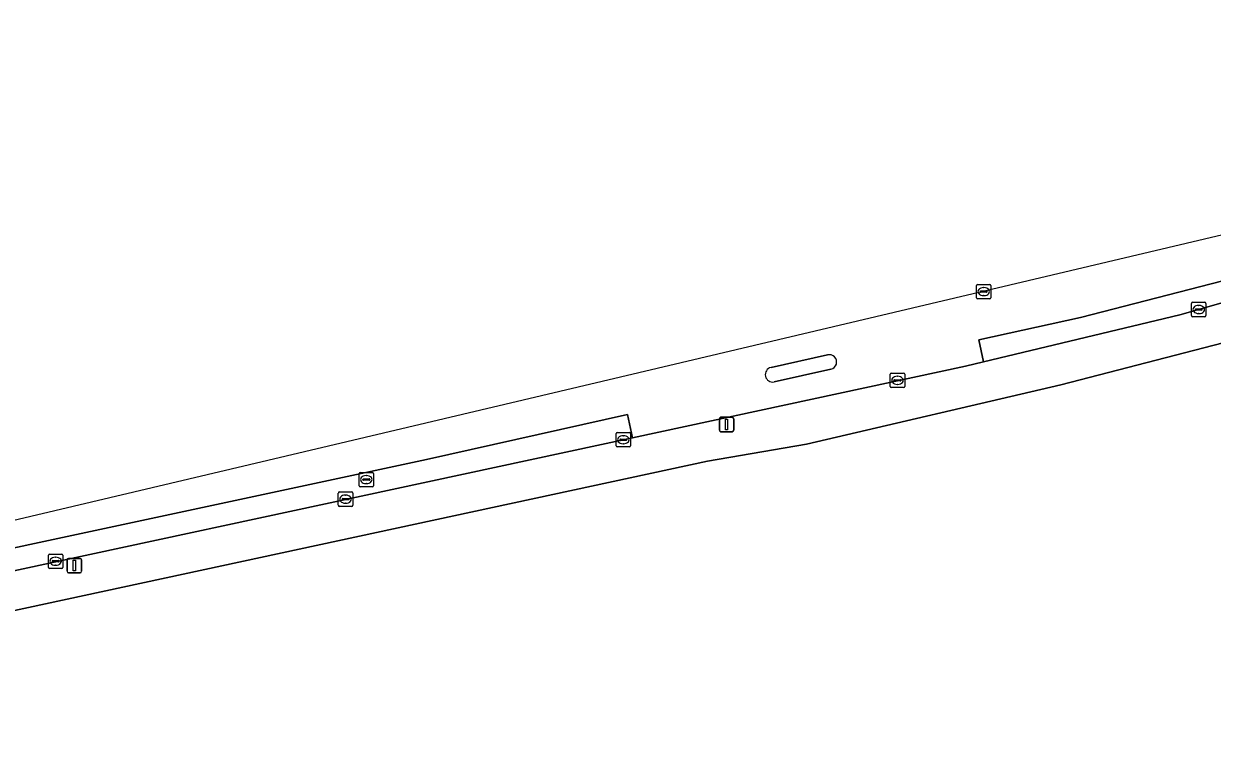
# Model space of a CAD drawing. Extents: x 161772 to 163126, y 383092 to 383917.
# Drawn here: x 162115.2 to 162197.5, y 383740.6 to 383791.3 of the extents above; entities that cross this region are included whole.
import ezdxf

# ---------------------------------------------------------------- set-up
doc = ezdxf.new("R2010")
doc.units = 0
for name, color, linetype in [('IMGEO_Erf', 7, 'Continuous'), ('IMGEO_Kolk', 7, 'Continuous'), ('IMGEO_Lichtmast', 7, 'Continuous'), ('IMGEO_Parkeervlak_open', 7, 'Continuous'), ('IMGEO_Rijbaan_lokaal_open', 7, 'Continuous'), ('IMGEO_Rioolput', 7, 'Continuous'), ('IMGEO_Verkeerseiland_gesloten', 7, 'Continuous'), ('IMGEO_Voetpad_open', 7, 'Continuous')]:
    doc.layers.add(name, color=color, linetype=linetype)

msp = doc.modelspace()

# ---------------------------------------------------------------- linework, layer by layer
at = {"layer": 'IMGEO_Erf'}
msp.add_lwpolyline([(162200.256, 383769.756), (162187.035, 383766.338), (162169.437, 383762.211), (162162.567, 383761.051), (162111.332, 383750)], dxfattribs=at)
at = {"layer": 'IMGEO_Kolk'}
for p, q in [((162196.1, 383771.123), (162196.1, 383771.975)), ((162196.175, 383772.049), (162197.027, 383772.049)), ((162196.588, 383771.829), (162196.613, 383771.829)), ((162197.101, 383771.975), (162197.101, 383771.123)), ((162197.027, 383771.049), (162196.175, 383771.049)), ((162196.359, 383771.543), (162196.359, 383771.555)), ((162196.797, 383771.506), (162196.399, 383771.506)), ((162196.402, 383771.592), (162196.8, 383771.592)), ((162196.611, 383771.269), (162196.586, 383771.269)), ((162196.843, 383771.555), (162196.843, 383771.543)), ((162175.229, 383766.216), (162175.229, 383767.068)), ((162175.304, 383767.142), (162176.156, 383767.142)), ((162175.717, 383766.922), (162175.742, 383766.922)), ((162176.23, 383767.068), (162176.23, 383766.216)), ((162176.156, 383766.142), (162175.304, 383766.142)), ((162175.488, 383766.636), (162175.488, 383766.648)), ((162175.926, 383766.599), (162175.528, 383766.599)), ((162175.531, 383766.685), (162175.929, 383766.685)), ((162175.74, 383766.362), (162175.715, 383766.362)), ((162175.972, 383766.648), (162175.972, 383766.636)), ((162156.238, 383762.1), (162156.238, 383762.952)), ((162156.313, 383763.026), (162157.165, 383763.026)), ((162156.726, 383762.806), (162156.751, 383762.806)), ((162157.239, 383762.952), (162157.239, 383762.1)), ((162157.165, 383762.026), (162156.313, 383762.026)), ((162156.497, 383762.52), (162156.497, 383762.532)), ((162156.935, 383762.483), (162156.537, 383762.483)), ((162156.54, 383762.569), (162156.938, 383762.569)), ((162156.749, 383762.246), (162156.724, 383762.246)), ((162156.981, 383762.532), (162156.981, 383762.52)), ((162136.996, 383757.984), (162136.996, 383758.836)), ((162137.071, 383758.91), (162137.923, 383758.91)), ((162137.484, 383758.69), (162137.509, 383758.69)), ((162137.997, 383758.836), (162137.997, 383757.984)), ((162137.923, 383757.91), (162137.071, 383757.91)), ((162137.255, 383758.404), (162137.255, 383758.416)), ((162137.693, 383758.367), (162137.295, 383758.367)), ((162137.298, 383758.453), (162137.696, 383758.453)), ((162137.507, 383758.13), (162137.482, 383758.13)), ((162137.739, 383758.416), (162137.739, 383758.404)), ((162116.911, 383753.684), (162116.911, 383754.536)), ((162116.986, 383754.61), (162117.838, 383754.61)), ((162117.912, 383754.536), (162117.912, 383753.684)), ((162117.838, 383753.61), (162116.986, 383753.61)), ((162117.17, 383754.104), (162117.17, 383754.116)), ((162117.608, 383754.067), (162117.21, 383754.067)), ((162117.213, 383754.153), (162117.611, 383754.153)), ((162117.422, 383753.83), (162117.397, 383753.83)), ((162117.399, 383754.39), (162117.424, 383754.39)), ((162117.654, 383754.116), (162117.654, 383754.104))]:
    msp.add_line(p, q, dxfattribs=at)
for points in [[(162196.1, 383771.123), (162196.1, 383771.975)], [(162196.175, 383772.049), (162197.027, 383772.049)], [(162197.101, 383771.975), (162197.101, 383771.123)], [(162197.027, 383771.049), (162196.175, 383771.049)], [(162175.229, 383766.216), (162175.229, 383767.068)], [(162175.304, 383767.142), (162176.156, 383767.142)], [(162176.23, 383767.068), (162176.23, 383766.216)], [(162176.156, 383766.142), (162175.304, 383766.142)], [(162156.238, 383762.1), (162156.238, 383762.952)], [(162156.313, 383763.026), (162157.165, 383763.026)], [(162157.239, 383762.952), (162157.239, 383762.1)], [(162157.165, 383762.026), (162156.313, 383762.026)], [(162136.996, 383757.984), (162136.996, 383758.836)], [(162137.071, 383758.91), (162137.923, 383758.91)], [(162137.997, 383758.836), (162137.997, 383757.984)], [(162137.923, 383757.91), (162137.071, 383757.91)], [(162116.911, 383753.684), (162116.911, 383754.536)], [(162116.986, 383754.61), (162117.838, 383754.61)], [(162117.912, 383754.536), (162117.912, 383753.684)], [(162117.838, 383753.61), (162116.986, 383753.61)]]:
    msp.add_lwpolyline(points, dxfattribs=at)
for centre, radius, start, end in [((162196.177, 383771.973), 0.0765, 91.55205, 178.44795), ((162196.177, 383771.973), 0.0765, 91.55205, 178.44795), ((162197.025, 383771.973), 0.0765, 1.55205, 88.44795), ((162197.025, 383771.973), 0.0765, 1.55205, 88.44795), ((162196.177, 383771.125), 0.0765, 181.55205, 268.44795), ((162196.177, 383771.125), 0.0765, 181.55205, 268.44795), ((162196.399, 383771.552), 0.0403, 85.87752, 175.75265), ((162196.396, 383771.542), 0.0366, 178.93798, 274.71019), ((162196.8, 383771.549), 0.043, 264.86636, 352.45326), ((162196.804, 383771.554), 0.0386, 1.73085, 96.63898), ((162197.025, 383771.125), 0.0765, 271.55205, 358.44795), ((162197.025, 383771.125), 0.0765, 271.55205, 358.44795), ((162175.306, 383767.066), 0.0765, 91.55205, 178.44795), ((162175.306, 383767.066), 0.0765, 91.55205, 178.44795), ((162176.154, 383767.066), 0.0765, 1.55205, 88.44795), ((162176.154, 383767.066), 0.0765, 1.55205, 88.44795), ((162175.306, 383766.218), 0.0765, 181.55205, 268.44795), ((162175.306, 383766.218), 0.0765, 181.55205, 268.44795), ((162175.528, 383766.645), 0.0403, 85.87752, 175.75265), ((162175.525, 383766.635), 0.0366, 178.93798, 274.71019), ((162175.929, 383766.642), 0.043, 264.86636, 352.45326), ((162175.933, 383766.647), 0.0386, 1.73085, 96.63898), ((162176.154, 383766.218), 0.0765, 271.55205, 358.44795), ((162176.154, 383766.218), 0.0765, 271.55205, 358.44795), ((162156.315, 383762.95), 0.0765, 91.55205, 178.44795), ((162156.315, 383762.95), 0.0765, 91.55205, 178.44795), ((162157.163, 383762.95), 0.0765, 1.55205, 88.44795), ((162157.163, 383762.95), 0.0765, 1.55205, 88.44795), ((162156.315, 383762.102), 0.0765, 181.55205, 268.44795), ((162156.315, 383762.102), 0.0765, 181.55205, 268.44795), ((162156.537, 383762.529), 0.0403, 85.87752, 175.75265), ((162156.534, 383762.519), 0.0366, 178.93798, 274.71019), ((162156.938, 383762.526), 0.043, 264.86636, 352.45326), ((162156.942, 383762.531), 0.0386, 1.73085, 96.63898), ((162157.163, 383762.102), 0.0765, 271.55205, 358.44795), ((162157.163, 383762.102), 0.0765, 271.55205, 358.44795), ((162137.073, 383758.834), 0.0765, 91.55205, 178.44795), ((162137.073, 383758.834), 0.0765, 91.55205, 178.44795), ((162137.921, 383758.834), 0.0765, 1.55205, 88.44795), ((162137.921, 383758.834), 0.0765, 1.55205, 88.44795), ((162137.073, 383757.986), 0.0765, 181.55205, 268.44795), ((162137.073, 383757.986), 0.0765, 181.55205, 268.44795), ((162137.295, 383758.413), 0.0403, 85.87752, 175.75265), ((162137.292, 383758.403), 0.0366, 178.93798, 274.71019), ((162137.696, 383758.41), 0.043, 264.86636, 352.45326), ((162137.7, 383758.415), 0.0386, 1.73085, 96.63898), ((162137.921, 383757.986), 0.0765, 271.55205, 358.44795), ((162137.921, 383757.986), 0.0765, 271.55205, 358.44795), ((162116.988, 383754.534), 0.0765, 91.55205, 178.44795), ((162116.988, 383754.534), 0.0765, 91.55205, 178.44795), ((162117.836, 383754.534), 0.0765, 1.55205, 88.44795), ((162117.836, 383754.534), 0.0765, 1.55205, 88.44795), ((162116.988, 383753.686), 0.0765, 181.55205, 268.44795), ((162116.988, 383753.686), 0.0765, 181.55205, 268.44795), ((162117.21, 383754.113), 0.0403, 85.87752, 175.75265), ((162117.207, 383754.103), 0.0366, 178.93798, 274.71019), ((162117.611, 383754.11), 0.043, 264.86636, 352.45326), ((162117.615, 383754.115), 0.0386, 1.73085, 96.63898), ((162117.836, 383753.686), 0.0765, 271.55205, 358.44795), ((162117.836, 383753.686), 0.0765, 271.55205, 358.44795)]:
    msp.add_arc(centre, radius, start, end, dxfattribs=at)
for centre, major_axis, ratio, start_param, end_param in [((162196.587, 383771.549), (-0.387, 0.002), 0.722429, 4.712389, 7.853982), ((162196.612, 383771.549), (-0.39, 0.002), 0.717154, 1.570796, 4.712389), ((162175.716, 383766.642), (-0.387, 0.002), 0.722429, 4.712389, 7.853982), ((162175.741, 383766.642), (-0.39, 0.002), 0.717154, 1.570796, 4.712389), ((162156.725, 383762.526), (-0.387, 0.002), 0.722429, 4.712389, 7.853982), ((162156.75, 383762.526), (-0.39, 0.002), 0.717154, 1.570796, 4.712389), ((162137.483, 383758.41), (-0.387, 0.002), 0.722429, 4.712389, 7.853982), ((162137.508, 383758.41), (-0.39, 0.002), 0.717154, 1.570796, 4.712389), ((162117.398, 383754.11), (-0.387, 0.002), 0.722429, 4.712389, 7.853982), ((162117.423, 383754.11), (-0.39, 0.002), 0.717154, 1.570796, 4.712389)]:
    msp.add_ellipse(centre, major_axis=major_axis, ratio=ratio, start_param=start_param, end_param=end_param, dxfattribs=at)
at = {"layer": 'IMGEO_Lichtmast'}
for p, q in [((162163.394, 383763.181), (162163.394, 383763.981)), ((162163.394, 383763.981), (162163.394, 383763.181)), ((162163.494, 383764.081), (162164.284, 383764.081)), ((162164.284, 383764.081), (162163.494, 383764.081)), ((162164.384, 383763.981), (162164.384, 383763.181)), ((162164.384, 383763.181), (162164.384, 383763.981)), ((162164.284, 383763.081), (162163.494, 383763.081)), ((162163.494, 383763.081), (162164.284, 383763.081)), ((162118.215, 383753.411), (162118.215, 383754.211)), ((162118.215, 383754.211), (162118.215, 383753.411)), ((162118.315, 383754.311), (162119.105, 383754.311)), ((162119.105, 383754.311), (162118.315, 383754.311)), ((162119.205, 383754.211), (162119.205, 383753.411)), ((162119.205, 383753.411), (162119.205, 383754.211)), ((162119.105, 383753.311), (162118.315, 383753.311)), ((162118.315, 383753.311), (162119.105, 383753.311))]:
    msp.add_line(p, q, dxfattribs=at)
for points in [[(162163.814, 383763.956), (162163.964, 383763.956), (162163.964, 383763.206), (162163.814, 383763.206), (162163.814, 383763.956)], [(162118.635, 383754.186), (162118.785, 383754.186), (162118.785, 383753.436), (162118.635, 383753.436), (162118.635, 383754.186)]]:
    msp.add_lwpolyline(points, dxfattribs=at)
for centre, start, end in [((162163.494, 383763.981), 90, 180), ((162163.494, 383763.981), 90, 180), ((162164.284, 383763.981), 0, 90), ((162164.284, 383763.981), 360, 90), ((162163.494, 383763.181), 180, 270), ((162163.494, 383763.181), 180, 270), ((162164.284, 383763.181), 270, 0), ((162164.284, 383763.181), 270, 0), ((162118.315, 383754.211), 90, 180), ((162118.315, 383754.211), 90, 180), ((162119.105, 383754.211), 0, 90), ((162119.105, 383754.211), 360, 90), ((162118.315, 383753.411), 180, 270), ((162118.315, 383753.411), 180, 270), ((162119.105, 383753.411), 270, 0), ((162119.105, 383753.411), 270, 0)]:
    msp.add_arc(centre, 0.1, start, end, dxfattribs=at)
at = {"layer": 'IMGEO_Parkeervlak_open'}
for points in [[(162223.232, 383779.7), (162239.756, 383785.381), (162245.452, 383787.153), (162255.27, 383789.813), (162254.92, 383791.344), (162242.105, 383787.667), (162227.51, 383782.926), (162213.135, 383778.014), (162198.988, 383773.718), (162188.403, 383770.997), (162181.369, 383769.441), (162181.687, 383767.923), (162195.279, 383771.174), (162202.342, 383773.184), (162219.396, 383778.504)], [(162157.365, 383762.662), (162157.038, 383764.273), (162143.095, 383761.162), (162116.589, 383755.466), (162087.456, 383749.217), (162070.828, 383745.65), (162071.164, 383744.129), (162092.701, 383748.755), (162096.358, 383749.54), (162098.497, 383750)]]:
    msp.add_lwpolyline(points, close=True, dxfattribs=at)
at = {"layer": 'IMGEO_Rijbaan_lokaal_open'}
for points in [[(162225.642, 383783.195), (162050.779, 383741.885), (161951.206, 383720.121)], [(162005.965, 383731.729), (162050.659, 383741.324), (162064.595, 383744.313), (162064.889, 383742.781), (162066.305, 383743.085), (162070.132, 383743.907), (162071.164, 383744.129), (162070.828, 383745.65), (162087.456, 383749.217), (162116.589, 383755.466), (162143.095, 383761.162), (162157.038, 383764.273), (162157.365, 383762.662), (162180.44, 383767.625), (162181.687, 383767.923), (162181.369, 383769.441), (162188.403, 383770.997), (162198.988, 383773.718)], [(162166.974, 383767.537), (162170.872, 383768.402)], [(162171.117, 383767.408), (162167.195, 383766.532)]]:
    msp.add_lwpolyline(points, dxfattribs=at)
for centre, radius, start, end in [((162171.004, 383767.907), 0.512, 282.75725, 104.93517), ((162167.09, 383767.036), 0.515, 103.08247, 281.72149)]:
    msp.add_arc(centre, radius, start, end, dxfattribs=at)
at = {"layer": 'IMGEO_Rioolput'}
for p, q in [((162181.204, 383772.365), (162181.204, 383773.217)), ((162181.279, 383773.291), (162182.131, 383773.291)), ((162181.463, 383772.785), (162181.463, 383772.797)), ((162181.901, 383772.748), (162181.503, 383772.748)), ((162181.506, 383772.834), (162181.904, 383772.834)), ((162181.692, 383773.071), (162181.717, 383773.071)), ((162181.947, 383772.797), (162181.947, 383772.785)), ((162182.205, 383773.217), (162182.205, 383772.365)), ((162182.131, 383772.291), (162181.279, 383772.291)), ((162181.715, 383772.511), (162181.69, 383772.511)), ((162138.433, 383759.341), (162138.433, 383760.193)), ((162138.508, 383760.267), (162139.36, 383760.267)), ((162139.434, 383760.193), (162139.434, 383759.341)), ((162138.692, 383759.761), (162138.692, 383759.773)), ((162139.13, 383759.724), (162138.732, 383759.724)), ((162138.735, 383759.81), (162139.133, 383759.81)), ((162138.944, 383759.487), (162138.919, 383759.487)), ((162138.921, 383760.047), (162138.946, 383760.047)), ((162139.176, 383759.773), (162139.176, 383759.761)), ((162139.36, 383759.267), (162138.508, 383759.267))]:
    msp.add_line(p, q, dxfattribs=at)
for points in [[(162181.204, 383772.365), (162181.204, 383773.217)], [(162181.279, 383773.291), (162182.131, 383773.291)], [(162182.205, 383773.217), (162182.205, 383772.365)], [(162182.131, 383772.291), (162181.279, 383772.291)], [(162138.433, 383759.341), (162138.433, 383760.193)], [(162138.508, 383760.267), (162139.36, 383760.267)], [(162139.434, 383760.193), (162139.434, 383759.341)], [(162139.36, 383759.267), (162138.508, 383759.267)]]:
    msp.add_lwpolyline(points, dxfattribs=at)
for centre, radius, start, end in [((162181.281, 383773.215), 0.0765, 91.55205, 178.44795), ((162181.281, 383773.215), 0.0765, 91.55205, 178.44795), ((162181.503, 383772.794), 0.0403, 85.87752, 175.75265), ((162181.5, 383772.784), 0.0366, 178.93798, 274.71019), ((162181.904, 383772.791), 0.043, 264.86636, 352.45326), ((162181.908, 383772.796), 0.0386, 1.73085, 96.63898), ((162182.129, 383773.215), 0.0765, 1.55205, 88.44795), ((162182.129, 383773.215), 0.0765, 1.55205, 88.44795), ((162181.281, 383772.367), 0.0765, 181.55205, 268.44795), ((162181.281, 383772.367), 0.0765, 181.55205, 268.44795), ((162182.129, 383772.367), 0.0765, 271.55205, 358.44795), ((162182.129, 383772.367), 0.0765, 271.55205, 358.44795), ((162138.51, 383760.191), 0.0765, 91.55205, 178.44795), ((162138.51, 383760.191), 0.0765, 91.55205, 178.44795), ((162139.358, 383760.191), 0.0765, 1.55205, 88.44795), ((162139.358, 383760.191), 0.0765, 1.55205, 88.44795), ((162138.732, 383759.77), 0.0403, 85.87752, 175.75265), ((162138.729, 383759.76), 0.0366, 178.93798, 274.71019), ((162139.133, 383759.767), 0.043, 264.86636, 352.45326), ((162139.137, 383759.772), 0.0386, 1.73085, 96.63898), ((162138.51, 383759.343), 0.0765, 181.55205, 268.44795), ((162138.51, 383759.343), 0.0765, 181.55205, 268.44795), ((162139.358, 383759.343), 0.0765, 271.55205, 358.44795), ((162139.358, 383759.343), 0.0765, 271.55205, 358.44795)]:
    msp.add_arc(centre, radius, start, end, dxfattribs=at)
for centre, major_axis, ratio, start_param, end_param in [((162181.691, 383772.791), (-0.387, 0.002), 0.722429, 4.712389, 7.853982), ((162181.716, 383772.791), (-0.39, 0.002), 0.717154, 1.570796, 4.712389), ((162138.92, 383759.767), (-0.387, 0.002), 0.722429, 4.712389, 7.853982), ((162138.945, 383759.767), (-0.39, 0.002), 0.717154, 1.570796, 4.712389)]:
    msp.add_ellipse(centre, major_axis=major_axis, ratio=ratio, start_param=start_param, end_param=end_param, dxfattribs=at)
at = {"layer": 'IMGEO_Verkeerseiland_gesloten'}
for points in [[(162170.872, 383768.402), (162166.974, 383767.537)], [(162167.195, 383766.532), (162171.117, 383767.408)]]:
    msp.add_lwpolyline(points, dxfattribs=at)
for centre, radius, start, end in [((162171.004, 383767.907), 0.512, 282.75725, 104.93517), ((162167.09, 383767.036), 0.515, 103.08247, 281.72149)]:
    msp.add_arc(centre, radius, start, end, dxfattribs=at)
at = {"layer": 'IMGEO_Voetpad_open'}
for points in [[(162074.255, 383742.059), (162078.896, 383743.792), (162079.781, 383743.973), (162084.084, 383744.78), (162090.525, 383745.607), (162093.374, 383746.213), (162097.574, 383747.177), (162111.332, 383750), (162162.567, 383761.051), (162169.437, 383762.211), (162187.035, 383766.338), (162200.256, 383769.756), (162220.191, 383775.546), (162225.394, 383777.184), (162242.719, 383783.152), (162255.012, 383786.698), (162261.71, 383788.708)], [(162202.342, 383773.184), (162195.279, 383771.174), (162181.687, 383767.923), (162180.44, 383767.625), (162157.365, 383762.662), (162098.497, 383750), (162096.358, 383749.54), (162092.701, 383748.755), (162071.164, 383744.129), (162070.132, 383743.907), (162066.305, 383743.085), (162064.889, 383742.781), (162040.706, 383737.586), (162000, 383728.842)]]:
    msp.add_lwpolyline(points, dxfattribs=at)

doc.saveas('drawing.dxf')
